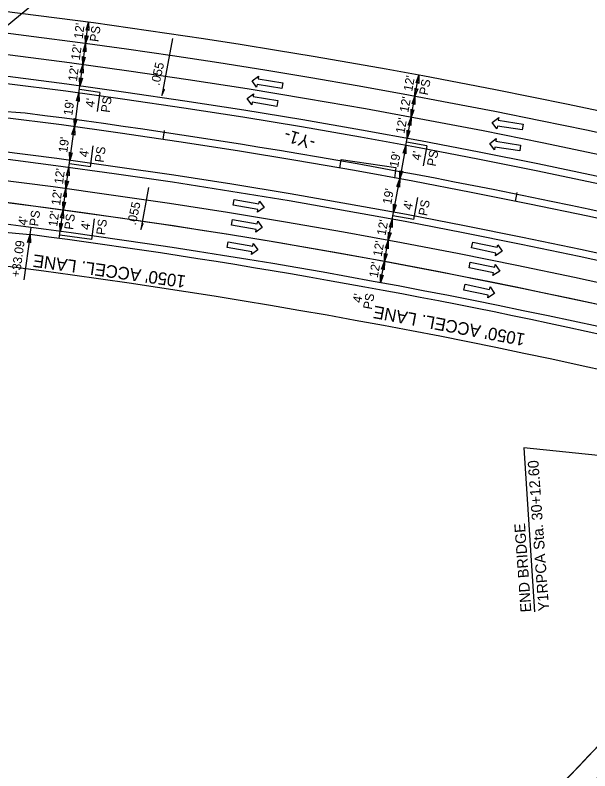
# Model space of a CAD drawing. Extents: x 2389694 to 2405615, y 547005 to 573532.
# Drawn here: x 2395308.3 to 2395629.7, y 553860.1 to 554282.8 of the extents above; entities that cross this region are included whole.
import ezdxf

# ---------------------------------------------------------------- set-up
doc = ezdxf.new("R2010")
doc.units = 0
for name, color, linetype in [('Prop Cable Guiderail Anchor Unit CELL', 7, 'Continuous'), ('Prop Cable Guiderail Double Face', 7, 'Continuous'), ('Prop Dimension', 7, 'Continuous'), ('Prop Dimension Text', 7, 'Continuous'), ('Prop DSN Text', 7, 'Continuous'), ('Prop EOT', 7, 'Continuous'), ('Prop Guardrail', 7, 'Continuous'), ('Prop Horizontal Alignment', 7, 'Continuous'), ('Prop Horizontal Alignment Curve and Spiral Data', 7, 'Continuous'), ('Prop Horizontal Alignment Tick Small', 7, 'Continuous'), ('Prop Lane Arrow Through CELL', 7, 'Continuous'), ('Prop Lane Lines', 7, 'Continuous'), ('Prop SBG', 7, 'Continuous'), ('Prop Super Arrow 1 Lane CELL', 7, 'Continuous'), ('Prop Superelevation Label', 7, 'Continuous')]:
    doc.layers.add(name, color=color, linetype=linetype)

msp = doc.modelspace()

# ---------------------------------------------------------------- linework, layer by layer
at = {"layer": 'Prop Cable Guiderail Anchor Unit CELL'}
msp.add_line((2395313.96, 554227.95), (2395298, 554229.13), dxfattribs=at)
at = {"layer": 'Prop Cable Guiderail Double Face'}
msp.add_arc((2394828.31, 550434.92), 3824, 77.40452, 82.70376, dxfattribs=at)
at = {"layer": 'Prop Dimension'}
for p, q in [((2395359.99, 554323.26), (2395250.95, 554233.28)), ((2395347.72, 554266.87), (2395349.34, 554278.76)), ((2395346.11, 554254.98), (2395347.72, 554266.87)), ((2395344.5, 554243.09), (2395346.11, 554254.98)), ((2395531.9, 554237.37), (2395534.08, 554249.17)), ((2395343.96, 554239.13), (2395344.5, 554243.09)), ((2395355.65, 554239.56), (2395344.23, 554241.11)), ((2395343.96, 554239.13), (2395341.41, 554220.3)), ((2395355.65, 554239.56), (2395354.21, 554228.9)), ((2395529.72, 554225.57), (2395531.9, 554237.37)), ((2395527.53, 554213.77), (2395529.72, 554225.57)), ((2395338.86, 554201.47), (2395341.41, 554220.3)), ((2395526.81, 554209.84), (2395527.53, 554213.77)), ((2395538.5, 554209.71), (2395527.17, 554211.8)), ((2395350.37, 554197.94), (2395351.95, 554209.65)), ((2395526.81, 554209.84), (2395523.35, 554191.15)), ((2395538.5, 554209.71), (2395536.43, 554198.49)), ((2395338.32, 554197.51), (2395338.86, 554201.47)), ((2395350.37, 554197.94), (2395338.6, 554199.53)), ((2395336.71, 554185.62), (2395338.32, 554197.51)), ((2395519.89, 554172.47), (2395523.35, 554191.15)), ((2395335.1, 554173.73), (2395336.71, 554185.62)), ((2395531.21, 554168.39), (2395533.5, 554180.76)), ((2395333.49, 554161.83), (2395335.1, 554173.73)), ((2395519.16, 554168.54), (2395519.89, 554172.47)), ((2395531.21, 554168.39), (2395519.54, 554170.55)), ((2395351.18, 554157.35), (2395352.72, 554168.76)), ((2395516.98, 554156.74), (2395519.16, 554168.54)), ((2395316.65, 554160.04), (2395317.19, 554164.01)), ((2395332.95, 554157.93), (2395333.49, 554161.89)), ((2395351.18, 554157.35), (2395333.21, 554159.78)), ((2395514.8, 554144.94), (2395516.98, 554156.74)), ((2395512.61, 554133.14), (2395514.8, 554144.94)), ((2395592.85, 554040.72), (2395598.7, 553949.06)), ((2395777.49, 554021.47), (2395592.85, 554040.72))]:
    msp.add_line(p, q, dxfattribs=at)
for points in [[(2395347.96, 554274.41), (2395349.34, 554278.76), (2395349.52, 554274.17), (2395348.81, 554274.85)], [(2395349.1, 554271.23), (2395347.72, 554266.87), (2395347.54, 554271.46), (2395348.25, 554270.79)], [(2395346.35, 554262.52), (2395347.72, 554266.87), (2395347.91, 554262.28), (2395347.19, 554262.96)], [(2395347.48, 554259.34), (2395346.11, 554254.98), (2395345.93, 554259.57), (2395346.64, 554258.9)], [(2395344.74, 554250.63), (2395346.11, 554254.98), (2395346.3, 554250.39), (2395345.58, 554251.07)], [(2395345.87, 554247.45), (2395344.5, 554243.09), (2395344.32, 554247.68), (2395345.03, 554247.01)], [(2395532.5, 554244.89), (2395534.08, 554249.17), (2395534.05, 554244.57), (2395533.36, 554245.29)], [(2395533.48, 554241.65), (2395531.9, 554237.37), (2395531.94, 554241.96), (2395532.62, 554241.25)], [(2395342.59, 554234.77), (2395343.96, 554239.13), (2395344.15, 554234.54), (2395343.43, 554235.21)], [(2395530.32, 554233.09), (2395531.9, 554237.37), (2395531.86, 554232.77), (2395531.18, 554233.49)], [(2395531.3, 554229.85), (2395529.72, 554225.57), (2395529.75, 554230.16), (2395530.43, 554229.45)], [(2395342.78, 554224.65), (2395341.41, 554220.3), (2395341.23, 554224.89), (2395341.94, 554224.21)], [(2395528.14, 554221.29), (2395529.72, 554225.57), (2395529.68, 554220.97), (2395529, 554221.69)], [(2395340.04, 554215.94), (2395341.41, 554220.3), (2395341.6, 554215.71), (2395340.88, 554216.39)], [(2395529.11, 554218.05), (2395527.53, 554213.77), (2395527.57, 554218.36), (2395528.25, 554217.65)], [(2395525.22, 554205.55), (2395526.81, 554209.84), (2395526.77, 554205.24), (2395526.09, 554205.95)], [(2395340.23, 554205.83), (2395338.86, 554201.47), (2395338.67, 554206.06), (2395339.39, 554205.39)], [(2395336.95, 554193.15), (2395338.32, 554197.51), (2395338.51, 554192.92), (2395337.79, 554193.59)], [(2395524.93, 554195.44), (2395523.35, 554191.15), (2395523.38, 554195.75), (2395524.07, 554195.04)], [(2395521.77, 554186.87), (2395523.35, 554191.15), (2395523.31, 554186.56), (2395522.63, 554187.27)], [(2395338.08, 554189.97), (2395336.71, 554185.62), (2395336.52, 554190.21), (2395337.24, 554189.53)], [(2395335.34, 554181.26), (2395336.71, 554185.62), (2395336.89, 554181.03), (2395336.18, 554181.7)], [(2395336.47, 554178.08), (2395335.1, 554173.73), (2395334.91, 554178.32), (2395335.63, 554177.64)], [(2395333.73, 554169.37), (2395335.1, 554173.73), (2395335.28, 554169.13), (2395334.57, 554169.81)], [(2395521.47, 554176.76), (2395519.89, 554172.47), (2395519.93, 554177.07), (2395520.61, 554176.36)], [(2395334.86, 554166.19), (2395333.49, 554161.83), (2395333.3, 554166.43), (2395334.02, 554165.75)], [(2395517.58, 554164.25), (2395519.16, 554168.54), (2395519.13, 554163.94), (2395518.44, 554164.65)], [(2395518.56, 554161.02), (2395516.98, 554156.74), (2395517.02, 554161.33), (2395517.7, 554160.62)], [(2395315.28, 554155.69), (2395316.65, 554160.04), (2395316.83, 554155.45), (2395316.12, 554156.13)], [(2395515.4, 554152.45), (2395516.98, 554156.74), (2395516.94, 554152.14), (2395516.26, 554152.85)], [(2395516.38, 554149.22), (2395514.8, 554144.94), (2395514.83, 554149.53), (2395515.52, 554148.82)], [(2395513.22, 554140.65), (2395514.8, 554144.94), (2395514.76, 554140.34), (2395514.08, 554141.05)], [(2395514.19, 554137.42), (2395512.61, 554133.14), (2395512.65, 554137.73), (2395513.33, 554137.02)]]:
    msp.add_lwpolyline(points, close=True, dxfattribs=at)
msp.add_lwpolyline([(2395490.67, 554202.13), (2395521.25, 554197.58), (2395520.37, 554191.67)], dxfattribs=at)
msp.add_arc((2394828.31, 550434.92), 3737.71, 73.27853, 89.01084, dxfattribs=at)
at = {"layer": 'Prop DSN Text'}
msp.add_line((2395316.65, 554160.04), (2395313.23, 554134.78), dxfattribs=at)
at = {"layer": 'Prop EOT'}
msp.add_line((2395209.68, 554170.5), (2395316.65, 554160.04), dxfattribs=at)
for centre, radius, start, end in [((2394865.6, 554590.75), 1087, 256.52302, 12.63033), ((2394865.6, 554590.75), 1063, 256.52302, 12.63033), ((2394828.31, 550434.92), 3879, 67.475, 106.78848), ((2394828.31, 550434.92), 3867, 59.69891, 109.59769), ((2394828.31, 550434.92), 3843, 59.69891, 123.9393), ((2394828.31, 550434.92), 3839, 59.69891, 123.9393), ((2394828.31, 550434.92), 3801, 59.69891, 123.9393), ((2394828.31, 550434.92), 3797, 59.69891, 123.9393), ((2394828.31, 550434.92), 3761, 73.27853, 87.18326), ((2394828.31, 550434.92), 3757, 77.39527, 82.53151), ((2394865.6, 554590.75), 1051, 298.11994, 326.25221)]:
    msp.add_arc(centre, radius, start, end, dxfattribs=at)
at = {"layer": 'Prop Guardrail'}
msp.add_arc((2394865.6, 554590.75), 1051, 300.92972, 324.79608, dxfattribs=at)
at = {"layer": 'Prop Horizontal Alignment'}
for centre, radius, start, end in [((2394865.6, 554590.75), 1075, 256.52302, 12.63033), ((2394828.31, 550434.92), 3820, 59.69891, 123.9393)]:
    msp.add_arc(centre, radius, start, end, dxfattribs=at)
at = {"layer": 'Prop Horizontal Alignment Tick Small'}
for p, q in [((2395391.1, 554213.23), (2395391.84, 554218.18)), ((2395489.81, 554197.21), (2395490.67, 554202.13)), ((2395588.06, 554178.6), (2395589.05, 554183.5))]:
    msp.add_line(p, q, dxfattribs=at)
at = {"layer": 'Prop Lane Arrow Through CELL'}
for p, q in [((2395440.77, 554246.09), (2395444.41, 554248.72)), ((2395443.36, 554242.51), (2395440.77, 554246.09)), ((2395444.41, 554248.72), (2395444.16, 554247.24)), ((2395444.16, 554247.24), (2395457.96, 554244.91)), ((2395443.61, 554243.99), (2395443.36, 554242.51)), ((2395457.41, 554241.66), (2395443.61, 554243.99)), ((2395457.96, 554244.91), (2395457.41, 554241.66)), ((2395437.99, 554236.15), (2395441.63, 554238.78)), ((2395441.63, 554238.78), (2395441.38, 554237.3)), ((2395441.38, 554237.3), (2395455.18, 554234.97)), ((2395440.58, 554232.57), (2395437.99, 554236.15)), ((2395440.83, 554234.05), (2395440.58, 554232.57)), ((2395454.63, 554231.72), (2395440.83, 554234.05)), ((2395455.18, 554234.97), (2395454.63, 554231.72)), ((2395575.13, 554222.79), (2395578.73, 554225.47)), ((2395578.73, 554225.47), (2395578.51, 554223.99)), ((2395577.77, 554219.25), (2395575.13, 554222.79)), ((2395578, 554220.73), (2395577.77, 554219.25)), ((2395591.84, 554218.59), (2395578, 554220.73)), ((2395578.51, 554223.99), (2395592.34, 554221.85)), ((2395592.34, 554221.85), (2395591.84, 554218.59)), ((2395573.77, 554211.06), (2395577.38, 554213.74)), ((2395577.38, 554213.74), (2395577.15, 554212.26)), ((2395577.15, 554212.26), (2395590.98, 554210.12)), ((2395576.41, 554207.52), (2395573.77, 554211.06)), ((2395576.64, 554209), (2395576.41, 554207.52)), ((2395590.48, 554206.86), (2395576.64, 554209)), ((2395590.98, 554210.12), (2395590.48, 554206.86)), ((2395430.28, 554176.46), (2395430.85, 554179.71)), ((2395430.85, 554179.71), (2395444.64, 554177.32)), ((2395444.64, 554177.32), (2395444.9, 554178.8)), ((2395444.9, 554178.8), (2395447.47, 554175.21)), ((2395444.08, 554174.07), (2395430.28, 554176.46)), ((2395447.47, 554175.21), (2395443.82, 554172.59)), ((2395443.82, 554172.59), (2395444.08, 554174.07)), ((2395429.34, 554165.28), (2395429.9, 554168.53)), ((2395443.13, 554162.89), (2395429.34, 554165.28)), ((2395429.9, 554168.53), (2395443.7, 554166.14)), ((2395443.7, 554166.14), (2395443.95, 554167.62)), ((2395443.95, 554167.62), (2395446.53, 554164.02)), ((2395446.53, 554164.02), (2395442.88, 554161.41)), ((2395442.88, 554161.41), (2395443.13, 554162.89)), ((2395426.86, 554152.76), (2395427.42, 554156.02)), ((2395440.66, 554150.37), (2395426.86, 554152.76)), ((2395427.42, 554156.02), (2395441.22, 554153.63)), ((2395441.22, 554153.63), (2395441.48, 554155.1)), ((2395441.48, 554155.1), (2395444.05, 554151.51)), ((2395563.5, 554152.58), (2395564.18, 554155.81)), ((2395577.2, 554149.7), (2395563.5, 554152.58)), ((2395564.18, 554155.81), (2395577.88, 554152.93)), ((2395577.88, 554152.93), (2395578.18, 554154.4)), ((2395578.18, 554154.4), (2395580.63, 554150.71)), ((2395444.05, 554151.51), (2395440.4, 554148.9)), ((2395440.4, 554148.9), (2395440.66, 554150.37)), ((2395580.63, 554150.71), (2395576.89, 554148.23)), ((2395576.89, 554148.23), (2395577.2, 554149.7)), ((2395562.15, 554141.44), (2395562.83, 554144.67)), ((2395562.83, 554144.67), (2395576.53, 554141.79)), ((2395575.85, 554138.56), (2395562.15, 554141.44)), ((2395579.29, 554139.57), (2395575.54, 554137.09)), ((2395576.53, 554141.79), (2395576.84, 554143.25)), ((2395576.84, 554143.25), (2395579.29, 554139.57)), ((2395575.54, 554137.09), (2395575.85, 554138.56)), ((2395559.23, 554129.02), (2395559.91, 554132.25)), ((2395559.91, 554132.25), (2395573.61, 554129.37)), ((2395572.93, 554126.14), (2395559.23, 554129.02)), ((2395576.36, 554127.16), (2395572.62, 554124.67)), ((2395573.61, 554129.37), (2395573.92, 554130.84)), ((2395573.92, 554130.84), (2395576.36, 554127.16)), ((2395572.62, 554124.67), (2395572.93, 554126.14))]:
    msp.add_line(p, q, dxfattribs=at)
at = {"layer": 'Prop Lane Lines'}
for radius, start, end in [(3855, 59.69891, 123.9393), (3785, 59.69891, 123.9393), (3773, 68.81433, 89.07696), (3773, 59.69891, 88.86914)]:
    msp.add_arc((2394828.31, 550434.92), radius, start, end, dxfattribs=at)
at = {"layer": 'Prop SBG'}
msp.add_arc((2394865.6, 554590.75), 1051, 301.77355, 326.29315, dxfattribs=at)
at = {"layer": 'Prop Super Arrow 1 Lane CELL'}
for p, q in [((2395396.25, 554269.64), (2395390.33, 554237.91)), ((2395382.93, 554186.45), (2395378.53, 554162.86))]:
    msp.add_line(p, q, dxfattribs=at)
for points in [[(2395390.33, 554237.91), (2395391.76, 554241.2), (2395390.87, 554240.81)], [(2395378.53, 554162.86), (2395379.95, 554166.15), (2395379.07, 554165.76)]]:
    msp.add_lwpolyline(points, close=True, dxfattribs=at)

# ---------------------------------------------------------------- texts
at = {"layer": 'Prop Dimension Text'}
for s, height, rotation, p in [("12'", 5, 82.281, (2395346.03, 554269.28)), ('PS', 5, 82.281, (2395354.88, 554267.57)), ("12'", 5, 82.281, (2395344.42, 554257.39)), ("12'", 5, 82.281, (2395342.81, 554245.5)), ("12'", 5, 79.5171, (2395530.33, 554239.86)), ('PS', 5, 79.5171, (2395539.08, 554237.72)), ('PS', 5, 82.2809, (2395361.15, 554228.04)), ("12'", 5, 79.5171, (2395528.14, 554228.06)), ("19'", 5, 82.2805, (2395340.22, 554226.41)), ("4'", 5, 82.2809, (2395352.47, 554230.96)), ("12'", 5, 79.5171, (2395525.96, 554216.26)), ("19'", 5, 82.2807, (2395337.4, 554205.6)), ("4'", 5, 82.2807, (2395349.04, 554203.05)), ('PS', 5, 82.2807, (2395357.73, 554200.12)), ("19'", 5, 79.5166, (2395522.45, 554197.32)), ("4'", 5, 79.517, (2395534.91, 554201.27)), ('PS', 5, 79.517, (2395543.44, 554197.93)), ("12'", 5, 82.2811, (2395335.02, 554188.03)), ("12'", 5, 82.2811, (2395333.41, 554176.14)), ("19'", 5, 79.5168, (2395518.63, 554176.67)), ("4'", 5, 79.5168, (2395530.14, 554173.55)), ('PS', 5, 79.5168, (2395538.67, 554170.21)), ('PS', 5, 82.2807, (2395321.12, 554164.46)), ("4'", 5, 82.2807, (2395314.86, 554164.88)), ("12'", 5, 82.2811, (2395331.79, 554164.24)), ('PS', 5, 82.2811, (2395340.64, 554162.53)), ("4'", 5, 82.2807, (2395349.85, 554162.46)), ('PS', 5, 82.2807, (2395358.53, 554159.53)), ("12'", 5, 79.5172, (2395515.41, 554159.23)), ("12'", 5, 79.5172, (2395513.22, 554147.43)), ("1050' ACCEL. LANE", 7, 172.0153, (2395404.03, 554137.05)), ("12'", 5, 79.5172, (2395511.04, 554135.63)), ("4'", 5, 79.5168, (2395501.86, 554121.58)), ('PS', 5, 79.5172, (2395507.71, 554117.89)), ("1050' ACCEL. LANE", 7, 169.4227, (2395593.94, 554104.52)), ('Y1RPCA Sta. 30+12.60', 6, 94.1223, (2395606.98, 553949.71)), ('END BRIDGE', 6, 94.1223, (2395597, 553949))]:
    msp.add_text(s, height=height, rotation=rotation, dxfattribs=at).set_placement(p)
at = {"layer": 'Prop DSN Text'}
msp.add_text('+33.09', height=5, rotation=82.2817, dxfattribs=at).set_placement((2395310.87, 554135.98))
at = {"layer": 'Prop Horizontal Alignment Curve and Spiral Data'}
msp.add_text('-Y1-', height=7, rotation=162.9204, dxfattribs=at).set_placement((2395476.86, 554214.05))
at = {"layer": 'Prop Superelevation Label'}
for p in [(2395388.9, 554243.1), (2395375.72, 554165.03)]:
    msp.add_text('.055', height=5, rotation=77.5792, dxfattribs=at).set_placement(p)

doc.saveas('drawing.dxf')
